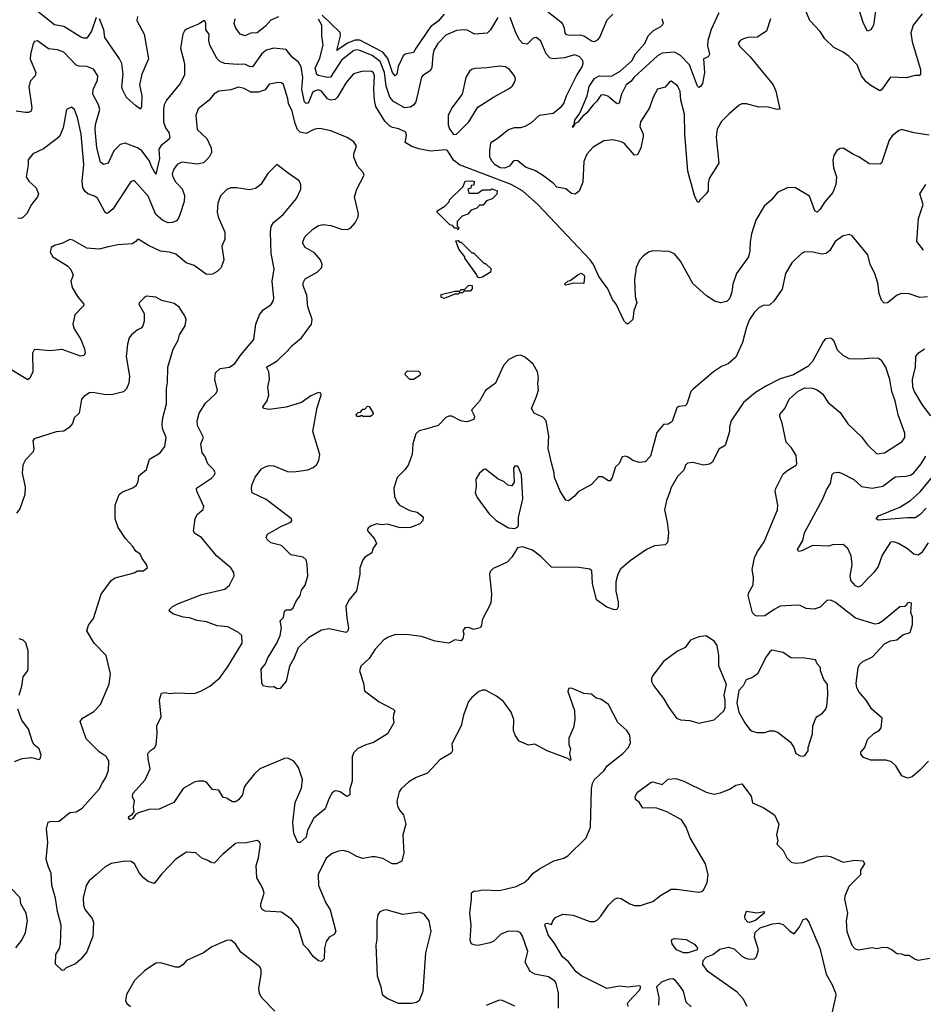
# Model space of a CAD drawing. Extents: x 2133489 to 2292442, y 756223 to 916462.
# Tile 391 of 463: x 2237268 to 2243158, y 876550 to 882970. Entities that reach past the tile are written whole.
import ezdxf

# ---------------------------------------------------------------- set-up
doc = ezdxf.new("R2010")
doc.units = 0

msp = doc.modelspace()

# ---------------------------------------------------------------- linework, layer by layer
at = {"layer": '0CON20XD'}
for points in [[(2243150.5, 883009.5), (2243092, 882935), (2243077.1, 882885), (2243085.6, 882825), (2243138.9, 882645), (2243138.6, 882611.4), (2243133.8, 882606.2), (2243104.1, 882605.9), (2243045, 882592), (2242945, 882596), (2242885, 882512.5), (2242875, 882506.7), (2242815, 882540.6), (2242785, 882565.7), (2242755, 882604.2), (2242725.8, 882675.8), (2242675, 882730), (2242635, 882758.8), (2242575, 882788.8), (2242515.7, 882845.7), (2242484.5, 882894.5), (2242418, 882965), (2242370, 883075)], [(2242848.2, 883041.8), (2242833.5, 882935), (2242815.4, 882904.6), (2242795, 882896.2), (2242767.8, 882945), (2242717.5, 883105)], [(2237766.7, 882985), (2237735.6, 882895), (2237705, 882850.6), (2237685, 882849.1), (2237666.6, 882856.6), (2237555, 882925.4), (2237495, 882937.8), (2237355, 883047.2)], [(2240035, 883007.3), (2239995, 882961.8), (2239945, 882924.8), (2239852.2, 882787.8), (2239835, 882756.5), (2239780.8, 882745), (2239766.4, 882735), (2239735.6, 882664.4), (2239726.7, 882615), (2239715, 882604.7), (2239698.7, 882625), (2239667.4, 882717.4), (2239635, 882758.6), (2239485, 882836.2), (2239455, 882837.5), (2239403.7, 882816.3), (2239335, 882770), (2239358.2, 882865), (2239355.9, 882885.9), (2239240.5, 883000.5)], [(2241135, 883006.7), (2241095, 882968.2), (2241046.4, 882855), (2241032.7, 882837.3), (2241012.9, 882827.1), (2240995, 882830.4), (2240950.4, 882860.4), (2240925, 882869.8), (2240855, 882866.4), (2240832.2, 882872.2), (2240822.8, 882885), (2240818.8, 882915), (2240805.7, 882945), (2240705, 883023.9)], [(2241825.2, 883014.8), (2241775, 882907.1), (2241753.3, 882835), (2241750.3, 882800.2), (2241764.5, 882745), (2241755, 882728.1), (2241724.3, 882715), (2241730.5, 882625), (2241717.8, 882555), (2241705, 882534), (2241695, 882528), (2241685, 882537.5), (2241634.3, 882675), (2241575, 882737.3), (2241535, 882757.9), (2241455, 882752.9), (2241425, 882734.6), (2241272.7, 882595), (2241252.3, 882567.7), (2241220.4, 882545), (2241190.8, 882485), (2241175, 882426.7), (2241165, 882421.2), (2241155, 882426), (2241100.9, 882470.9), (2241075, 882480), (2241055, 882478.9), (2241030.6, 882439.4), (2241005, 882415.6), (2240965, 882362.5), (2240938.7, 882341.3), (2240905, 882302.5), (2240887.5, 882292.5), (2240875, 882267.5), (2240870, 882275), (2240882.5, 882287.5), (2240886, 882315), (2240919.6, 882360.4), (2240966.7, 882475), (2240980.3, 882535), (2241013.6, 882586.4), (2241045, 882605.3), (2241125, 882602.2), (2241182.5, 882635), (2241257.7, 882702.3), (2241281.2, 882748.8), (2241342.4, 882815), (2241364.4, 882865.6), (2241399.6, 882900.4), (2241446.4, 882925), (2241465.4, 882945), (2241455, 882974.3)], [(2238035, 882991.2), (2238031.5, 882965), (2238078.5, 882875), (2238107.5, 882715), (2238063.8, 882615), (2238049.6, 882545), (2238064.6, 882475), (2238062.9, 882405), (2238055, 882386.7), (2238021.7, 882411.7), (2237965, 882462.9), (2237938, 882515), (2237934.2, 882535), (2237941.4, 882615), (2237934.2, 882684.2), (2237919.2, 882715), (2237823.8, 882855), (2237816.2, 882905), (2237787.1, 882975)], [(2243195, 882217.5), (2243098, 882232), (2243015, 882254), (2242995, 882245.8), (2242955, 882212.5), (2242934.4, 882185), (2242886, 882035), (2242875, 882028), (2242805, 882031.2), (2242737, 882077), (2242701.7, 882091.7), (2242635, 882133.3), (2242615, 882130), (2242595, 882116.7), (2242573.8, 882085), (2242568.8, 882055), (2242572, 882005), (2242592, 881945), (2242587.5, 881895), (2242567.2, 881842.8), (2242515, 881782), (2242485, 881734.2), (2242465, 881716), (2242451.4, 881725), (2242415, 881818.8), (2242325, 881874), (2242275, 881876.2), (2242207, 881843), (2242168, 881795), (2242121.2, 881755), (2242067, 881663), (2242037.5, 881575), (2242028.3, 881521.7), (2242027.3, 881462.7), (2242019.2, 881425), (2241940, 881315), (2241916.2, 881245), (2241910, 881195), (2241896, 881155), (2241877.4, 881132.6), (2241835, 881123.5), (2241800, 881135), (2241745, 881169.2), (2241655, 881250), (2241576.2, 881396.2), (2241535, 881443.8), (2241501.7, 881458.3), (2241395, 881463.8), (2241367.5, 881455), (2241335, 881431.2), (2241308.7, 881401.3), (2241286.9, 881355), (2241275.6, 881275), (2241280, 881165), (2241290, 881125), (2241270, 881075), (2241263.8, 881015), (2241235, 880986.2), (2241225, 880986.7), (2241208.8, 881005), (2241156.2, 881115), (2241132, 881145), (2241102, 881215), (2241043.3, 881296.7), (2241007.5, 881375), (2240985.4, 881405.4), (2240644.7, 881765), (2240544.6, 881855), (2240471.9, 881895), (2240133.9, 882023.9), (2240096, 882055), (2240056.4, 882116.4), (2240045, 882122.5), (2239945, 882114), (2239868.8, 882128.8), (2239825, 882144.2), (2239780, 882170), (2239789.1, 882215), (2239785, 882236.9), (2239738.5, 882258.5), (2239697.4, 882267.4), (2239677.7, 882277.7), (2239647.8, 882307.8), (2239590, 882405), (2239581.2, 882445), (2239577.1, 882515), (2239580.6, 882605), (2239575, 882622.9), (2239562.6, 882632.6), (2239505, 882635.5), (2239443.4, 882616.6), (2239395, 882561.9), (2239339.7, 882465), (2239325, 882450.3), (2239295, 882445.8), (2239275, 882453.3), (2239235, 882505.4), (2239215, 882513.5), (2239188.5, 882505), (2239177.2, 882495), (2239155, 882439.2), (2239145, 882425.7), (2239135, 882424.4), (2239124.6, 882435), (2239107.5, 882515), (2239114.3, 882594.3), (2239103.3, 882663.2), (2239085, 882693.1), (2239045, 882727.1), (2239005.9, 882775.9), (2238925, 882785.4), (2238875, 882771.8), (2238845, 882746.5), (2238786, 882664), (2238764.8, 882664.8), (2238735, 882681.3), (2238685, 882678), (2238604.6, 882684.6), (2238576.1, 882696.1), (2238555.7, 882715), (2238506.9, 882805), (2238500, 882835), (2238502.9, 882875), (2238482, 882905), (2238481.2, 882945), (2238475, 882962.5), (2238465, 882963.3), (2238437.5, 882942.5), (2238355, 882908), (2238343.1, 882896.9), (2238332, 882875), (2238317.1, 882785), (2238342.2, 882685), (2238342, 882608), (2238312.9, 882555), (2238224.5, 882445), (2238210, 882415), (2238204.5, 882385), (2238206.2, 882305), (2238218.5, 882265), (2238240, 882235), (2238246.5, 882203.5), (2238240, 882190), (2238189.1, 882150.9), (2238175, 882126.2), (2238179.4, 882065), (2238155, 881962.5), (2238128.5, 882008.5)], [(2238955, 882988.1), (2238905, 882966.5), (2238867.5, 882925), (2238815, 882884.7), (2238775, 882881.5), (2238735, 882865.8), (2238705, 882876.2), (2238676, 882915), (2238665.9, 882945.9), (2238673.3, 882975)], [(2240385, 882985.7), (2240336.7, 882903.3), (2240315, 882883.1), (2240235, 882876.7), (2240185, 882901.5), (2240165, 882904.5), (2240115, 882900.5), (2240045, 882868.9), (2239993.2, 882815), (2239968.3, 882771.7), (2239960.2, 882739.8), (2239955, 882656.2), (2239942.8, 882637.2), (2239895, 882606.2), (2239888, 882595), (2239850.4, 882435), (2239837.7, 882415), (2239815, 882399.3), (2239775.9, 882395.9), (2239705, 882437.9), (2239681.6, 882465), (2239656.3, 882536.3), (2239645.4, 882625), (2239617.1, 882697.1), (2239565, 882737.2), (2239485, 882770), (2239465, 882774.4), (2239445, 882769.3), (2239365, 882707.1), (2239293.6, 882596.4), (2239275, 882592.6), (2239215.8, 882605.8), (2239205, 882613.6), (2239194, 882655), (2239225, 882719.4), (2239246.4, 882805), (2239238.2, 882865), (2239238.1, 882935), (2239215, 882974.3)], [(2241075, 882180.9), (2241005, 882140), (2240965, 882092.5), (2240946.1, 882045), (2240938.2, 881911.8), (2240915, 881852.5), (2240888.3, 881831.7), (2240865, 881837.5), (2240827.5, 881867.5), (2240768.9, 881878.9), (2240745, 881904), (2240675, 881956), (2240626.3, 881986.3), (2240565, 882009.1), (2240515, 882050), (2240497.3, 882052.7), (2240485, 882047.5), (2240460, 882015), (2240428.1, 882001.9), (2240400, 882005), (2240367.8, 882025), (2240346.7, 882045), (2240332.9, 882075), (2240331.4, 882115), (2240338.9, 882165), (2240345.7, 882175), (2240380, 882195), (2240455, 882254.6), (2240493.5, 882266.5), (2240535, 882267.9), (2240563.6, 882276.4), (2240602, 882298), (2240655, 882347.3), (2240745, 882360), (2240798, 882402), (2240813.8, 882425), (2240832, 882475), (2240896.2, 882605), (2240935, 882662), (2240941.5, 882685), (2240937.5, 882705), (2240915, 882731.1), (2240885, 882740.4), (2240818.1, 882721.9), (2240745, 882714.6), (2240725, 882718.5), (2240698.5, 882748.5), (2240665, 882831.2), (2240637.5, 882855), (2240615, 882849.4), (2240575, 882811.9), (2240548, 882815), (2240525, 882838.6), (2240501.1, 882885), (2240465, 882983.8)], [(2242161.2, 882975), (2242136.7, 882895), (2242075, 882856.7), (2242015, 882853.8), (2241985, 882846.2), (2241963.3, 882835), (2241951.2, 882815), (2241961.2, 882795), (2242028.3, 882728.3), (2242178.8, 882545), (2242196, 882505), (2242223, 882387), (2242206.2, 882383.8), (2242137.3, 882402.7), (2242085, 882399.2), (2242005, 882422), (2241975, 882422), (2241957, 882413), (2241892.6, 882357.4), (2241842.6, 882307.4), (2241815, 882256.7), (2241807.5, 882205), (2241824.3, 882035), (2241761.4, 881935), (2241754.4, 881905), (2241756, 881855), (2241743.3, 881835), (2241702.5, 881795), (2241695, 881780), (2241685, 881780), (2241665.4, 881825), (2241623.4, 881983.4), (2241602.9, 882225), (2241601.2, 882355), (2241577.8, 882445), (2241573.8, 882505), (2241555, 882540), (2241515, 882570), (2241505, 882566.7), (2241475, 882531.4), (2241425, 882516.7), (2241397.1, 882465), (2241373.8, 882396.2), (2241315, 882303.8), (2241309.4, 882275), (2241332, 882225), (2241332.3, 882207.7), (2241317.5, 882135), (2241295, 882088.8), (2241275, 882086), (2241207.5, 882165), (2241188.8, 882175), (2241135, 882187.3), (2241075, 882180.9)], [(2238128.5, 882008.5), (2238112.3, 882052.3), (2238063.8, 882115), (2238035, 882134.6), (2237955, 882165.6), (2237922.9, 882157.1), (2237881.1, 882115), (2237844.3, 882035.7), (2237815, 882025.8), (2237795, 882041.2), (2237770.3, 882135), (2237759.2, 882255), (2237762.3, 882287.7), (2237790.4, 882385), (2237782.3, 882415), (2237743.6, 882485), (2237746.4, 882515), (2237775.6, 882575), (2237777.8, 882605), (2237748.6, 882648.6), (2237705, 882665.6), (2237655, 882667.8), (2237635, 882674.4), (2237555, 882758.8), (2237515, 882774.6), (2237455, 882780.9), (2237385, 882832.5), (2237365, 882828.8), (2237356.7, 882813.3), (2237337.3, 882745), (2237336.6, 882713.4), (2237373.1, 882625), (2237368.1, 882605), (2237338.6, 882571.4), (2237328, 882532), (2237346.9, 882395), (2237342, 882375), (2237325, 882365.8), (2237305, 882364.4), (2237245, 882372.9)], [(2240095, 882222.5), (2240115, 882223.3), (2240195, 882304), (2240255, 882400), (2240356.2, 882465), (2240458.7, 882521.3), (2240480.3, 882539.7), (2240496.2, 882565), (2240498.8, 882585), (2240493.8, 882605), (2240461.2, 882645), (2240435, 882662), (2240395, 882667.5), (2240315, 882655.6), (2240235, 882652.9), (2240213.3, 882646.7), (2240200, 882635), (2240176.6, 882593.4), (2240151.4, 882485), (2240084.5, 882395.5), (2240060.8, 882345), (2240060.8, 882285), (2240069.2, 882259.2), (2240095, 882222.5)], [(2243185, 881163.8), (2243135, 881159.4), (2243065, 881183.3), (2243015, 881185.6), (2242987.5, 881175), (2242925, 881124.2), (2242902.3, 881122.3), (2242885, 881142.5), (2242870.5, 881185), (2242862.4, 881252.4), (2242841.9, 881315), (2242811.4, 881375), (2242796.4, 881436.4), (2242695, 881560), (2242675, 881568.8), (2242635, 881560), (2242584.2, 881525), (2242548, 881465), (2242525, 881446), (2242495, 881441.4), (2242440, 881455), (2242385, 881455.7), (2242364.5, 881445.5), (2242300.8, 881385), (2242260.6, 881315), (2242237.4, 881212.6), (2242184.4, 881135), (2242155, 881110), (2242115, 881106.2), (2242085, 881090.9), (2242057.1, 881062.9), (2242025.4, 881015), (2242005.3, 880965), (2241978.2, 880865), (2241935, 880768.8), (2241885, 880725.6), (2241841.7, 880708.3), (2241790, 880675), (2241658.3, 880561.7), (2241643.3, 880545), (2241615.9, 880464.1), (2241605, 880452.5), (2241565, 880447.5), (2241550.7, 880439.3), (2241520.3, 880349.7), (2241495, 880332.9), (2241465, 880331.2), (2241420.8, 880279.2), (2241380, 880125), (2241345, 880086.7), (2241305, 880083.3), (2241265, 880096.7), (2241235, 880118), (2241215, 880123.8), (2241195, 880120), (2241175, 880077.5), (2241152.5, 880055), (2241130.8, 879985), (2241115.8, 879964.2), (2241105, 879963.8), (2241065, 879988.8), (2241040.5, 879989.5), (2240995, 879940), (2240908.1, 879891.9), (2240885, 879863.8), (2240845, 879833.3), (2240827, 879837), (2240791.2, 879895), (2240754.2, 879984.2), (2240752.5, 880015), (2240737.3, 880072.7), (2240712.5, 880175), (2240716.3, 880256.3), (2240699.5, 880355), (2240677.8, 880377.8), (2240620.8, 880405), (2240604.6, 880434.6), (2240637.6, 880512.4), (2240648.9, 880555), (2240645.6, 880595), (2240650.6, 880635), (2240643.1, 880675), (2240614.2, 880725), (2240565, 880767.5), (2240535, 880783.8), (2240505, 880778.8), (2240455.9, 880754.1), (2240421.2, 880715), (2240368.8, 880601.2), (2240305, 880552.5), (2240265, 880482.5), (2240213.3, 880425), (2240231.4, 880385), (2240227.4, 880362.6), (2240185, 880349.1), (2240165, 880350), (2240143.8, 880353.8), (2240085, 880384.2), (2240065, 880384.2), (2240045, 880375.8), (2239995.7, 880324.3), (2239907.1, 880297.1), (2239871.2, 880288.8), (2239850.7, 880269.3), (2239831.2, 880205), (2239826.1, 880136.1), (2239800, 880065), (2239778.8, 880035), (2239728.8, 879985), (2239706, 879915), (2239711.7, 879861.7), (2239726.8, 879826.8), (2239744, 879805), (2239810.3, 879770.3), (2239858.3, 879758.3), (2239898.3, 879728.3), (2239896.7, 879705), (2239875, 879684), (2239815, 879658.1), (2239747.4, 879657.4), (2239665, 879680.8), (2239625, 879676.7), (2239595, 879684), (2239555, 879668.8), (2239540, 879655), (2239533.8, 879645), (2239536.2, 879635), (2239580, 879585), (2239593.3, 879555), (2239572, 879525), (2239563.8, 879495), (2239515, 879464.4), (2239502.3, 879445), (2239485.4, 879395), (2239486, 879354), (2239464.3, 879245.7), (2239414.2, 879185), (2239394.3, 879145), (2239399.3, 879070.7), (2239411.2, 879005), (2239406.2, 878985), (2239395.7, 878974.3), (2239285, 878999.2), (2239235, 878990), (2239150.9, 878939.1), (2239082, 878875), (2239054, 878805), (2239025.8, 878755), (2239003.9, 878656.1), (2238965, 878610), (2238947, 878607), (2238925, 878620), (2238895, 878617.5), (2238855, 878627.5), (2238846.4, 878646.4), (2238841.2, 878735), (2238869.5, 878770.5), (2238883.1, 878805), (2238944.5, 878905), (2238965.4, 878954.6), (2238974.5, 879004.5), (2238965, 879050), (2238987.1, 879072.9), (2238995, 879113.3), (2239005, 879121.4), (2239035, 879123.1), (2239051.4, 879135), (2239068.6, 879175), (2239095.8, 879215), (2239105, 879251.2), (2239127.9, 879282.1), (2239145.9, 879345), (2239142.2, 879417.8), (2239135, 879448), (2239115.4, 879465.4), (2239035, 879481.2), (2238975, 879540.8), (2238905, 879560), (2238880.9, 879580.9), (2238874.3, 879595), (2238884, 879616), (2238975, 879667.5), (2239035.8, 879694.2), (2239042.5, 879705), (2239040, 879715), (2238875, 879842.2), (2238783.8, 879885), (2238778.3, 879911.7), (2238781.2, 879935), (2238802.4, 879987.6), (2238845, 880041.2), (2238867.5, 880055), (2238895, 880062.5), (2238925, 880060.8), (2239014.4, 880024.4), (2239055, 880023.1), (2239145, 880035.6), (2239180.5, 880049.5), (2239201.9, 880068.1), (2239217.5, 880095), (2239224.3, 880135), (2239179.5, 880285), (2239207.9, 880442.1), (2239232.5, 880522.5), (2239230, 880535), (2239215, 880540), (2239165, 880518), (2239105.5, 880474.5), (2239005, 880444.2), (2238895, 880429.5), (2238857.5, 880435), (2238852.5, 880445), (2238880.6, 880485), (2238892.5, 880525), (2238885.7, 880575), (2238895.6, 880625.6), (2238890.9, 880675), (2238877.5, 880705), (2238945.8, 880745), (2239012.1, 880807.9), (2239043.4, 880846.6), (2239104.3, 880895), (2239170.8, 880985), (2239174.2, 881015), (2239145, 881097.5), (2239139.1, 881175), (2239116.7, 881235), (2239115.7, 881254.3), (2239129.7, 881280.3), (2239205.8, 881325), (2239236.9, 881355), (2239239.4, 881375), (2239228.9, 881405), (2239189.1, 881449.1), (2239128, 881485), (2239110.8, 881515), (2239125.8, 881555), (2239178, 881605), (2239215, 881629.4), (2239245, 881634.4), (2239295, 881628.2), (2239365, 881605.5), (2239405, 881602.9), (2239427, 881613), (2239455.6, 881645), (2239474.4, 881685), (2239476.9, 881705), (2239451.1, 881815), (2239465.6, 881865), (2239513.6, 881956.4), (2239506.2, 881975), (2239470, 882015), (2239446.7, 882075), (2239446.7, 882095), (2239463.8, 882145), (2239446.2, 882175), (2239403, 882203), (2239296.4, 882246.4), (2239235, 882258.6), (2239215, 882261.4), (2239185.6, 882254.4), (2239135, 882227.3), (2239096.3, 882236.3), (2239079.6, 882255), (2239064.3, 882294.3), (2239044.7, 882374.7), (2239020, 882425), (2239016.2, 882453.8), (2238987, 882547), (2238975, 882558.6), (2238955, 882561.1), (2238895, 882550), (2238867.5, 882512.5), (2238825, 882498.2), (2238775, 882496.9), (2238731.7, 882521.7), (2238695, 882531.1), (2238645, 882512.7), (2238565, 882503.3), (2238534.4, 882485.6), (2238504, 882445), (2238430.6, 882389.4), (2238416.7, 882345), (2238424.5, 882255), (2238488.6, 882195), (2238516.5, 882135), (2238518.9, 882105), (2238503.1, 882075), (2238465, 882037.8), (2238425, 882029.1), (2238325, 882042.2), (2238295, 882025.6), (2238271.8, 881995), (2238262.1, 881965), (2238265.5, 881945), (2238284, 881914), (2238327.8, 881867.8), (2238343.2, 881823.2), (2238339.1, 881785), (2238314.4, 881705), (2238303.8, 881676.2), (2238290.4, 881659.6), (2238265, 881647.3), (2238235, 881646.2), (2238201.7, 881661.7), (2238155, 881700.6), (2238105, 881820), (2238015, 881920.8), (2237995, 881915.7), (2237985, 881904.2), (2237875, 881735.7), (2237845, 881710), (2237835, 881707.1), (2237825, 881712.5), (2237775, 881805.7), (2237755, 881820), (2237711.4, 881835), (2237695, 881849.4), (2237680.4, 881875), (2237675.3, 881915), (2237685.8, 882025.8), (2237668.1, 882225), (2237645, 882333.3), (2237625.7, 882385), (2237605, 882400), (2237573.3, 882385), (2237552.2, 882265), (2237538.9, 882235), (2237528.9, 882211.1), (2237512, 882195), (2237422, 882128), (2237353.6, 882096.4), (2237323.3, 882056.7), (2237324.2, 882024.2), (2237310.6, 881945), (2237326.4, 881916.4), (2237375.8, 881875), (2237391.4, 881835), (2237384.3, 881815), (2237345.6, 881765), (2237313.6, 881706.4), (2237289.3, 881680.7), (2237275, 881674.4), (2237255, 881676.9)], [(2238105, 878150), (2238103.8, 878185), (2238120, 878205), (2238147, 878223), (2238158.1, 878241.9), (2238164.3, 878315), (2238160.8, 878365), (2238190, 878425), (2238180, 878535), (2238191.9, 878578.1), (2238215, 878584), (2238245.9, 878575.9), (2238285, 878581.2), (2238405, 878576.9), (2238448.8, 878591.2), (2238508, 878625), (2238571.4, 878678.6), (2238622.4, 878747.6), (2238718.6, 878905), (2238715.7, 878955.7), (2238694.4, 878974.4), (2238625, 879010.6), (2238555, 879017.3), (2238485, 879043.6), (2238425, 879053.3), (2238375, 879070.6), (2238334.4, 879074.4), (2238265.8, 879095.8), (2238242.5, 879115), (2238243.3, 879125), (2238265, 879144), (2238303.6, 879163.6), (2238455, 879221.9), (2238605, 879257.5), (2238635, 879283.8), (2238666.2, 879345), (2238663.8, 879365), (2238645, 879396.2), (2238551.2, 879475), (2238453.8, 879595), (2238410, 879620), (2238400, 879635), (2238412.3, 879717.7), (2238426.7, 879745), (2238463.6, 879776.4), (2238468.8, 879795), (2238422, 879895), (2238420, 879915), (2238519.1, 879980.9), (2238538.3, 880001.7), (2238541.2, 880015), (2238534.1, 880034.1), (2238493.8, 880075), (2238473.8, 880125), (2238456.7, 880145), (2238448.8, 880205), (2238466.2, 880245), (2238425.8, 880325), (2238425.7, 880355), (2238437.1, 880405), (2238479.1, 880470.9), (2238546.6, 880533.4), (2238557, 880553), (2238540.8, 880625), (2238545, 880666.7), (2238574.4, 880695.6), (2238635, 880705.7), (2238671.3, 880728.7), (2238711.7, 880788.3), (2238793.1, 880885), (2238807.5, 880985), (2238830, 881045), (2238855, 881077.5), (2238905, 881111.2), (2238920.8, 881135), (2238924.4, 881155), (2238913.5, 881265), (2238927.5, 881345), (2238907.5, 881445), (2238902.5, 881585), (2238908, 881622), (2238922.2, 881647.8), (2238985, 881700), (2239072, 881805), (2239101.2, 881865), (2239101.2, 881895), (2239088.8, 881918.8), (2239018.6, 881968.6), (2238943, 882027), (2238885, 881967.5), (2238838.8, 881895), (2238805, 881870), (2238765, 881862), (2238680, 881875), (2238645, 881874.4), (2238617, 881863), (2238577.7, 881822.3), (2238558.8, 881775), (2238556, 881715), (2238562, 881685), (2238606, 881585), (2238605, 881540), (2238586.1, 881493.9), (2238597.8, 881405), (2238580.8, 881355), (2238555, 881328), (2238525, 881310), (2238485, 881309.2), (2238405, 881366.7), (2238354, 881384), (2238285, 881441.9), (2238245, 881454.4), (2238185, 881461.4), (2238108, 881498), (2238045, 881537.5), (2238035, 881537.5), (2238025.8, 881524.2), (2238000.3, 881509.7), (2237907.4, 881502.6), (2237845, 881488.9), (2237785.5, 881474.5), (2237705, 881480.6), (2237615, 881533.3), (2237595, 881537.5), (2237547.3, 881512.7), (2237495, 881498.8), (2237472.5, 881485), (2237467.5, 881455), (2237484.1, 881424.1), (2237580, 881365), (2237601.2, 881341.2), (2237615.8, 881305), (2237600.8, 881265), (2237610.6, 881225), (2237644.4, 881165), (2237685.8, 881115), (2237684, 881105), (2237626.5, 881045), (2237614.3, 880985), (2237622.9, 880955), (2237666.7, 880885), (2237689.4, 880825), (2237694.2, 880795), (2237685, 880781.4), (2237665, 880775.6), (2237545, 880818.9), (2237465, 880811.9), (2237375, 880820.8), (2237362.9, 880817.1), (2237352, 880795), (2237352.9, 880675), (2237335, 880632.5), (2237321.7, 880621.7), (2237185, 880704.4)], [(2240125, 881600), (2240115, 881610), (2240105, 881610), (2240088.3, 881628.3), (2240071.7, 881631.7), (2239990, 881715), (2239990, 881725), (2240040, 881755), (2240068.3, 881781.7), (2240070, 881795), (2240158.3, 881881.7), (2240171.7, 881918.3), (2240215, 881920), (2240230, 881915), (2240228.3, 881891.7), (2240211.7, 881888.3), (2240208.3, 881871.7), (2240190, 881865), (2240195, 881840), (2240255, 881840), (2240285, 881860), (2240335, 881860), (2240345, 881867.5), (2240380, 881855), (2240378.3, 881831.7), (2240348.3, 881801.7), (2240311.7, 881788.3), (2240288.3, 881761.7), (2240265, 881760), (2240248.3, 881741.7), (2240211.7, 881728.3), (2240188.3, 881701.7), (2240151.7, 881688.3), (2240120, 881655), (2240120, 881625), (2240130, 881615), (2240125, 881600)], [(2243158.3, 881468.3), (2243116.2, 881525), (2243126.9, 881675), (2243155.9, 881765.9), (2243136, 881835), (2243173.6, 881896.4)], [(2240265, 881287.5), (2240251.7, 881291.7), (2240247, 881307), (2240170, 881415), (2240170, 881425), (2240130, 881475), (2240111.7, 881528.3), (2240125, 881530), (2240135, 881520), (2240145, 881520), (2240215, 881450), (2240225, 881450), (2240295, 881380), (2240305, 881380), (2240340, 881345), (2240337.5, 881325), (2240285, 881292), (2240265, 881287.5)], [(2240825, 881240), (2240820, 881245), (2240840, 881265), (2240855, 881270), (2240905, 881307.5), (2240925, 881317.5), (2240945, 881307.5), (2240950, 881295), (2240945, 881250), (2240875, 881252.5), (2240845, 881243.3), (2240825, 881240)], [(2240035, 881152.5), (2240015, 881160), (2240015, 881177.5), (2240105, 881200), (2240135, 881200), (2240145, 881210), (2240168.3, 881211.7), (2240195, 881240), (2240217.5, 881237.5), (2240216.7, 881215), (2240205, 881200), (2240165, 881200), (2240155, 881190), (2240135, 881190), (2240125, 881180), (2240105, 881180), (2240035, 881152.5)], [(2240544.7, 876995), (2240531.8, 877015), (2240515, 877025.3), (2240455, 877026.9), (2240403, 877007), (2240357.4, 876962.6), (2240335, 876951.4), (2240255, 876934.4), (2240227.1, 876937.1), (2240213.3, 876945), (2240204, 876965), (2240211.4, 877065), (2240202.2, 877145), (2240213.8, 877235), (2240213, 877277), (2240230.7, 877289.3), (2240245, 877286.7), (2240285, 877296), (2240395, 877292), (2240505, 877317.5), (2240556.2, 877345), (2240585, 877368.8), (2240613.8, 877405), (2240656.5, 877433.5), (2240750, 877485), (2240815, 877502), (2240841.2, 877518.8), (2240959.2, 877635), (2240988.6, 877705), (2240995.8, 877955), (2241001.2, 877988.8), (2241015, 878016.7), (2241076.7, 878075), (2241096.7, 878105), (2241200, 878185), (2241235.6, 878224.4), (2241249.2, 878255), (2241244, 878305), (2241224.4, 878334.4), (2241167, 878387), (2241105.5, 878505.5), (2241055, 878540), (2241025, 878546.7), (2240995, 878573.3), (2240945, 878576.7), (2240865, 878612.5), (2240845, 878610), (2240840.7, 878590.7), (2240883.3, 878465), (2240886.2, 878405), (2240877.5, 878355), (2240847.5, 878285), (2240847.5, 878245), (2240857.5, 878215), (2240852.5, 878185), (2240860, 878145), (2240855, 878140), (2240845, 878150), (2240705, 878202), (2240625, 878246), (2240585, 878238.8), (2240522.5, 878265), (2240496.7, 878305), (2240486.7, 878335), (2240487.7, 878407.7), (2240471.2, 878455), (2240421.2, 878525), (2240375, 878558.8), (2240305, 878598.8), (2240285, 878598.8), (2240261.2, 878588.8), (2240215, 878551.2), (2240194.2, 878525), (2240182, 878495), (2240160, 878435), (2240145.7, 878365), (2240085, 878247.5), (2240089.2, 878205), (2240081.3, 878188.7), (2240006.7, 878145), (2239925, 878058), (2239852.1, 878027.9), (2239805, 878000), (2239754.5, 877955.5), (2239742, 877935), (2239725.8, 877875), (2239730, 877845), (2239743.8, 877815), (2239769.2, 877785), (2239785.6, 877725), (2239764.4, 877655), (2239772, 877538), (2239757.7, 877482.3), (2239725, 877466.2), (2239695, 877465.7), (2239635, 877500), (2239585, 877511.1), (2239565, 877512.5), (2239505, 877500), (2239464.5, 877514.5), (2239415, 877542.5), (2239377.7, 877552.3), (2239345, 877548.6), (2239305, 877532.9), (2239265, 877503.8), (2239212.6, 877397.4), (2239214.6, 877324.6), (2239262.6, 877212.6), (2239291.2, 877165), (2239328.1, 877025), (2239318, 877005), (2239285, 876988.8), (2239265, 876960), (2239255.7, 876915), (2239252.9, 876847.1), (2239235, 876828.6), (2239215, 876832.5), (2239181.1, 876861.1), (2239150.8, 876905), (2239117.8, 876937.8), (2239085, 877048), (2239040.6, 877105), (2238975, 877151.9), (2238867.8, 877157.8), (2238848.3, 877168.3), (2238840.4, 877185), (2238840, 877205), (2238862, 877275), (2238853.8, 877305), (2238835, 877336.7), (2238814.2, 877375), (2238809.2, 877455), (2238824.3, 877505), (2238836.7, 877595), (2238829.5, 877609.5), (2238815, 877617.5), (2238735, 877600.8), (2238695, 877604), (2238675, 877598.9), (2238591.4, 877528.6), (2238535, 877471.2), (2238515, 877473.8), (2238490.7, 877490.7), (2238455, 877503.3), (2238415, 877537.5), (2238355, 877542.5), (2238285, 877496.7), (2238195, 877401.2), (2238145, 877336.7), (2238105, 877350.8), (2238075, 877373.8), (2238048, 877405), (2238016.2, 877465), (2237995, 877481.2), (2237955, 877482.5), (2237865, 877467.1), (2237825, 877445.6), (2237765.8, 877395), (2237720, 877355), (2237701.9, 877325), (2237682.5, 877245), (2237684.4, 877195), (2237695, 877166.2), (2237739.7, 877109.7), (2237750, 877085), (2237744, 876995), (2237705, 876891.2), (2237665.9, 876844.1), (2237632.5, 876815), (2237571.7, 876788.3), (2237555, 876772.5), (2237545, 876770), (2237501.7, 876811.7), (2237503.9, 876873.9), (2237526.5, 876913.5), (2237533.3, 876945), (2237538.2, 877065), (2237513.3, 877155), (2237502, 877242), (2237477.8, 877325), (2237473.5, 877405), (2237455, 877443.8), (2237440.5, 877495), (2237451.4, 877605), (2237442, 877695), (2237453, 877737), (2237467, 877743), (2237525, 877743.8), (2237595, 877800), (2237635, 877805.8), (2237675, 877829.2), (2237785, 877952.5), (2237807.1, 877995), (2237826.9, 878025), (2237846, 878075), (2237848, 878135), (2237831.2, 878165), (2237785, 878196), (2237700.9, 878280.9), (2237662.5, 878395), (2237677.5, 878415), (2237751.3, 878458.7), (2237794.2, 878505), (2237851.9, 878638.1), (2237860, 878705), (2237832.5, 878825), (2237754, 878905), (2237706.2, 878985), (2237717.3, 879022.7), (2237750, 879065), (2237800, 879225), (2237866.7, 879315), (2237889.5, 879330.5), (2238015, 879363.8), (2238035, 879376.7), (2238075, 879377.5), (2238101.7, 879398.3), (2238095, 879417.5), (2238066.2, 879456.2), (2238053.3, 879485), (2238024, 879504), (2238005.8, 879535.8), (2237957.6, 879587.6), (2237908.7, 879658.7), (2237890, 879715), (2237890, 879805), (2237916.7, 879875), (2237938.8, 879891.2), (2238005, 879917.5), (2238028.8, 879935), (2238041.2, 879958.8), (2238044.4, 879995.6), (2238095, 880036.7), (2238115, 880103.8), (2238183.8, 880145), (2238213.2, 880186.8), (2238222.9, 880245), (2238198.6, 880305), (2238195.6, 880335), (2238200.6, 880375), (2238225.6, 880465), (2238224.3, 880565), (2238232, 880605), (2238232.5, 880705), (2238268.3, 880821.7), (2238300.3, 880879.7), (2238308.8, 880915), (2238346.7, 880975), (2238353.3, 881015), (2238345, 881040), (2238308, 881095), (2238275, 881119.2), (2238195, 881139.2), (2238155, 881160.8), (2238095, 881166.7), (2238080.7, 881159.3), (2238046.2, 881125), (2238044, 881115), (2238078.8, 881055), (2238078.8, 881005), (2238071.2, 880975), (2238060.5, 880959.5), (2238035, 880948), (2237996, 880915), (2237982, 880895), (2237970.8, 880855), (2237962.9, 880775), (2237984.3, 880645), (2237978.7, 880601.3), (2237965, 880563.3), (2237945, 880544.2), (2237866.3, 880523.7), (2237815.5, 880525.5), (2237745, 880539.2), (2237723.2, 880536.8), (2237685, 880513.8), (2237670.8, 880495), (2237655.9, 880404.1), (2237623.1, 880375), (2237612.1, 880337.9), (2237589.4, 880310.6), (2237555, 880287.5), (2237505, 880282.9), (2237361.7, 880238.3), (2237352.5, 880225), (2237360, 880175), (2237355, 880152.5), (2237305, 880101.2), (2237287.5, 880065), (2237283.2, 880013.2), (2237302.5, 879925), (2237301.4, 879875), (2237268.6, 879781.4), (2237247.2, 879752.8)], [(2243191.4, 878135), (2243135, 878075.7), (2243085, 878032.5), (2243055, 878024.2), (2243018.8, 878038.8), (2242979.4, 878105), (2242951.3, 878131.3), (2242915, 878141.9), (2242815, 878142.5), (2242768.8, 878158.8), (2242750.5, 878180.5), (2242751.2, 878195), (2242775.6, 878224.4), (2242793.2, 878276.8), (2242836, 878315), (2242872.4, 878337.6), (2242883.6, 878353.6), (2242890, 878415), (2242823.1, 878475), (2242785, 878533.1), (2242738.9, 878585), (2242724.6, 878614.6), (2242720.9, 878645), (2242733.1, 878745), (2242742.9, 878765), (2242764.2, 878785), (2242825.7, 878815), (2242905, 878900), (2242945, 878920), (2242985, 878926), (2243025, 878960), (2243072.5, 878975), (2243086.4, 879026.4), (2243087.5, 879075), (2243077.5, 879105), (2243080, 879165), (2243065, 879170), (2243052.5, 879165), (2243048.3, 879151.7), (2243037, 879143), (2243005, 879142.5), (2242892.3, 879047.7), (2242867.3, 879032.7), (2242845, 879028.6), (2242715, 879068.5), (2242585, 879170.6), (2242555, 879185.6), (2242527.9, 879182.1), (2242485, 879139.2), (2242446.1, 879126.1), (2242395, 879130), (2242355, 879150), (2242335, 879152.5), (2242225, 879145.4), (2242185, 879125.5), (2242125, 879082.2), (2242075, 879080), (2242061.2, 879085), (2242045, 879103.3), (2242016.9, 879215), (2242021.5, 879235), (2242048.9, 879285), (2242050.9, 879335), (2242041.5, 879385), (2242058.1, 879461.9), (2242076.5, 879503.5), (2242120.9, 879565), (2242207.1, 879775), (2242209.4, 879805), (2242191.9, 879895), (2242195.6, 879914.4), (2242245, 880008), (2242275, 880034), (2242330, 880065), (2242333.3, 880075), (2242328.3, 880128.3), (2242298, 880178), (2242262.9, 880215), (2242238.7, 880338.7), (2242222.4, 880382.4), (2242222, 880395), (2242255.5, 880434.5), (2242283.8, 880495), (2242342.3, 880547.7), (2242385, 880570), (2242435, 880566.7), (2242465, 880556.7), (2242499.7, 880529.7), (2242538, 880475), (2242615, 880410), (2242665, 880335.8), (2242755, 880250.8), (2242795, 880199.2), (2242855, 880139.2), (2242905, 880145.6), (2243020.3, 880219.7), (2243038, 880245), (2243037.5, 880275), (2242993.2, 880393.2), (2242974.6, 880485), (2242953.1, 880545), (2242939.6, 880625), (2242913.1, 880705), (2242886.4, 880746.4), (2242865, 880760.8), (2242825, 880764.4), (2242752.6, 880757.4), (2242675, 880760), (2242635, 880780), (2242598.8, 880815), (2242576, 880875), (2242565, 880886.7), (2242553.6, 880893.6), (2242521.2, 880888.8), (2242506.7, 880875), (2242435, 880742.5), (2242405, 880710), (2242312.5, 880655), (2242225, 880628.6), (2242136.4, 880583.6), (2242065, 880540), (2241986.2, 880475), (2241906.4, 880353.6), (2241895.6, 880315), (2241894.5, 880285), (2241867, 880193), (2241825, 880170), (2241784.1, 880085.9), (2241765, 880072.5), (2241725, 880065.8), (2241656.1, 880083.9), (2241621.2, 880078.8), (2241608.8, 880065), (2241596.8, 880033.2), (2241555, 879992.5), (2241515, 879920), (2241502.5, 879885), (2241483.3, 879835), (2241471.1, 879775), (2241489.2, 879695), (2241496, 879625), (2241489.5, 879560.5), (2241474.1, 879545.9), (2241405, 879538.8), (2241354.3, 879515.7), (2241247.6, 879442.4), (2241183.2, 879386.8), (2241166, 879355), (2241153.8, 879305), (2241153.8, 879245), (2241168.8, 879175), (2241168.3, 879141.7), (2241160, 879125), (2241145, 879123.3), (2241095, 879140), (2241027.4, 879187.4), (2241002.5, 879295), (2240996.4, 879376.4), (2240985, 879387.5), (2240915, 879398), (2240735, 879400.8), (2240665, 879469.2), (2240611.1, 879511.1), (2240545, 879533.3), (2240513.6, 879526.4), (2240476.2, 879465), (2240445, 879433.8), (2240385, 879403.8), (2240355, 879392.5), (2240336.4, 879373.6), (2240330, 879355), (2240342.7, 879222.7), (2240338.6, 879165), (2240282.7, 879057.3), (2240279.1, 879020.9), (2240270, 879005), (2240225, 878994.4), (2240195, 879007.1), (2240170, 879005), (2240156.2, 878985), (2240162, 878965), (2240157.1, 878935), (2240145, 878921.2), (2240105, 878926.7), (2240065, 878904), (2239975, 878917.1), (2239887.9, 878947.9), (2239805, 878960), (2239718.2, 878961.8), (2239665, 878942.5), (2239640, 878925), (2239584.6, 878865.4), (2239545, 878805.8), (2239492, 878755), (2239482.5, 878725), (2239508.6, 878645), (2239515.8, 878595), (2239611.3, 878521.3), (2239703.3, 878475), (2239713, 878463), (2239705, 878440), (2239701.2, 878415), (2239705.8, 878385), (2239665.5, 878314.5), (2239575, 878257.1), (2239525, 878242.9), (2239473, 878217), (2239445, 878192.5), (2239435.8, 878164.2), (2239435.8, 878005), (2239420, 877955), (2239418.8, 877915), (2239400, 877905), (2239356.1, 877936.1), (2239340.7, 877940.7), (2239325, 877941.2), (2239305, 877928.8), (2239285.8, 877895), (2239260, 877825), (2239185, 877764.4), (2239144.6, 877685), (2239135, 877639.4), (2239095, 877605.8), (2239080, 877605), (2239054, 877664), (2239047.3, 877735), (2239063.1, 877865), (2239105, 877960), (2239112.1, 878015), (2239085, 878094), (2239055, 878135.6), (2239015, 878154.5), (2238995, 878153.3), (2238833.3, 878085), (2238797.8, 878052.2), (2238744, 877985), (2238730.8, 877965), (2238720, 877915), (2238695, 877883.8), (2238675, 877870), (2238655, 877870), (2238615, 877893.8), (2238595, 877897.5), (2238566.2, 877946.2), (2238525, 877950), (2238485, 877998.8), (2238465.8, 878005.8), (2238434.2, 878005.8), (2238405, 877997.5), (2238333, 877957), (2238273.3, 877865), (2238177, 877823), (2238110.7, 877819.3), (2238042.3, 877797.7), (2238023.3, 877786.7), (2238005, 877760.8), (2237985, 877753.1), (2237976.2, 877765), (2237980, 877775), (2238001.7, 877788.3), (2238013.8, 877805), (2238010, 877835), (2238016.7, 877875), (2238003.2, 877903.2), (2238005.8, 877925), (2238086, 878014), (2238117.5, 878085), (2238105, 878150)], [(2243207.2, 880387.2), (2243154.5, 880455), (2243101.1, 880545), (2243089.5, 880575), (2243087.8, 880625), (2243106.7, 880705), (2243110, 880775), (2243123.7, 880796.3), (2243165.5, 880824.5)], [(2239835, 880623.3), (2239810, 880625), (2239780, 880655), (2239781.7, 880668.3), (2239795, 880680), (2239868.3, 880678.3), (2239880, 880665), (2239875, 880650), (2239835, 880623.3)], [(2239555, 880382.5), (2239507, 880383), (2239495, 880390), (2239485, 880382.5), (2239465, 880382.5), (2239460, 880395), (2239475, 880410), (2239488.3, 880411.7), (2239505, 880430), (2239518.3, 880431.7), (2239535, 880450), (2239545, 880447.5), (2239572.5, 880405), (2239570, 880395), (2239555, 880382.5)], [(2243189.9, 879560.1), (2243145, 879494), (2243125, 879478.6), (2243095, 879484.3), (2243055, 879519.4), (2242995.5, 879555.5), (2242965, 879565.6), (2242945, 879562.5), (2242890.7, 879479.3), (2242864.2, 879405), (2242835, 879365.7), (2242789.6, 879320.4), (2242755, 879280), (2242735, 879270.8), (2242715, 879278), (2242685, 879313.8), (2242680, 879345), (2242694.6, 879415), (2242686.8, 879475), (2242665, 879522.5), (2242635, 879547.5), (2242565, 879545.8), (2242541.7, 879538.3), (2242435, 879540.8), (2242365, 879506), (2242343.6, 879503.6), (2242338.8, 879515), (2242371.9, 879575), (2242384.2, 879625), (2242502.9, 879845), (2242525.7, 879905), (2242553.4, 879946.6), (2242563.8, 880005), (2242574.2, 880015.8), (2242605, 880020), (2242625, 880014.2), (2242705, 879971.9), (2242755, 879926.5), (2242825, 879915.5), (2242895, 879929.4), (2242975, 879988.9), (2243042.9, 879992.9), (2243075, 879999.7), (2243095, 880016.1), (2243142.8, 880075), (2243173.4, 880125)], [(2240495, 879653.3), (2240515, 879663.3), (2240520, 879675), (2240520, 879725), (2240547.8, 879845), (2240538, 880005), (2240515, 880060), (2240495, 880060), (2240487.5, 880045), (2240490, 879955), (2240475, 879930), (2240450, 879935), (2240426.1, 879956.1), (2240385, 879975.8), (2240305, 880038.8), (2240292.3, 880037.7), (2240265, 880013.8), (2240242, 879975), (2240243.8, 879925), (2240236.2, 879885), (2240248.8, 879855), (2240325, 879750), (2240374.4, 879704.4), (2240455, 879656.7), (2240495, 879653.3)], [(2243177.5, 879785), (2243135, 879740.8), (2243105, 879721.5), (2243055, 879723.2), (2242865, 879707.8), (2242850.8, 879715), (2242864.7, 879735.3), (2243005, 879791.5), (2243075, 879834.5), (2243137.9, 879892.1), (2243303.8, 880095)], [(2237265.5, 878565), (2237282.9, 878625), (2237290, 878685), (2237318.3, 878721.7), (2237323, 878737), (2237323.9, 878853.9), (2237307, 878907), (2237290, 878925), (2237265, 878932.5)], [(2241695, 878383.8), (2241794.2, 878405.8), (2241857, 878463), (2241866.2, 878485), (2241866.1, 878533.9), (2241858.8, 878565), (2241874, 878635), (2241824, 878755), (2241825.8, 878825), (2241815, 878890), (2241796.2, 878915), (2241743, 878953), (2241695, 878946.2), (2241640, 878925), (2241605, 878876.7), (2241556.4, 878853.6), (2241463.8, 878785), (2241393.8, 878695), (2241386.2, 878675), (2241386.2, 878655), (2241399.5, 878629.5), (2241465, 878543.3), (2241498, 878485), (2241550, 878415), (2241575, 878404.2), (2241635, 878401.2), (2241695, 878383.8)], [(2242375, 878167.5), (2242385, 878172.5), (2242406.4, 878203.6), (2242407.5, 878225), (2242436.4, 878313.6), (2242436.7, 878365), (2242456.7, 878415), (2242465, 878426.7), (2242501.7, 878448.3), (2242523.3, 878475), (2242529.2, 878495), (2242535.7, 878565), (2242533.8, 878635), (2242508.8, 878668.8), (2242486.7, 878725), (2242486.7, 878746.7), (2242465, 878770), (2242455.9, 878795.9), (2242385, 878807.1), (2242295, 878809.2), (2242245, 878844), (2242171.2, 878858.8), (2242155, 878846.7), (2242134.2, 878815), (2242076, 878705), (2242045, 878682), (2242004.2, 878665), (2241984.1, 878625.9), (2241954.3, 878595.7), (2241942.5, 878515), (2241956, 878455), (2241993.8, 878385), (2242025, 878343.8), (2242041.3, 878331.3), (2242073.2, 878323.2), (2242125, 878323.1), (2242155, 878332.9), (2242185, 878333.1), (2242211.7, 878321.7), (2242291.7, 878258.3), (2242313.8, 878225), (2242327.5, 878185), (2242355, 878171.2), (2242375, 878167.5)], [(2237235, 878133.3), (2237285, 878153.8), (2237345, 878158.8), (2237395, 878146.7), (2237403.9, 878156.1), (2237408, 878175), (2237395, 878216.2), (2237361.9, 878241.9), (2237350.9, 878260.9), (2237326.2, 878345), (2237282.1, 878402.1), (2237255.7, 878475)], [(2241233.6, 876536.4), (2241228.6, 876555), (2241233.1, 876565), (2241310.6, 876645), (2241317.1, 876667.1), (2241305, 876671.4), (2241231.3, 876661.3), (2241178.3, 876668.3), (2241095, 876652.5), (2240930.8, 876735), (2240895, 876762.5), (2240845, 876827.1), (2240805, 876860), (2240755.8, 876945), (2240712.6, 877002.6), (2240690.7, 877069.3), (2240695, 877077.5), (2240705, 877080), (2240735, 877070), (2240742.5, 877095), (2240760, 877115), (2240808.3, 877138.3), (2240875, 877132), (2240985, 877090.8), (2241015, 877090), (2241035, 877101.2), (2241055.6, 877124.4), (2241105, 877196.2), (2241144.4, 877235.6), (2241165, 877244), (2241189.1, 877239.1), (2241244.6, 877204.6), (2241275, 877193.3), (2241315, 877194.4), (2241346, 877206), (2241395, 877220), (2241445, 877260), (2241515, 877300), (2241548.3, 877301.7), (2241695, 877281.2), (2241712.5, 877285), (2241725.7, 877294.3), (2241748.6, 877345), (2241754.5, 877395), (2241737.3, 877465), (2241639.1, 877635), (2241611.1, 877705), (2241582.7, 877752.7), (2241485.9, 877805.9), (2241415, 877830.8), (2241329.3, 877829.3), (2241305, 877867.5), (2241282.5, 877885), (2241280, 877905), (2241295, 877932.5), (2241385, 877998.8), (2241395, 878001.2), (2241455, 877983.3), (2241495, 878017.5), (2241545, 878022.5), (2241595.9, 878005.9), (2241742.7, 877932.7), (2241795, 877921.2), (2241835, 877930), (2241895, 877953.8), (2241935, 877980), (2241975, 877987.5), (2242035, 877907.5), (2242044.4, 877864.4), (2242115, 877833.8), (2242187.1, 877785), (2242216.1, 877723.9), (2242200, 877655), (2242210, 877615), (2242203.3, 877595), (2242245, 877553.3), (2242268.8, 877505), (2242295.8, 877475.8), (2242325, 877471.4), (2242375, 877475.7), (2242465, 877511.2), (2242525, 877518.8), (2242553.9, 877513.9), (2242635, 877476.2), (2242710.7, 877489.3), (2242766, 877485), (2242774.2, 877465), (2242747.5, 877425), (2242748.8, 877395), (2242672.1, 877317.9), (2242646.2, 877255), (2242644, 877235), (2242662.9, 877145), (2242655.6, 877095), (2242659.5, 877025), (2242692.9, 876935), (2242712.8, 876912.8), (2242735, 876905.6), (2242825, 876919.4), (2242855, 876913.3), (2242895, 876922.9), (2242925, 876920), (2242955, 876906.2), (2242985, 876881.2), (2243015, 876879.2), (2243035, 876870), (2243065, 876870.8), (2243105, 876844), (2243125, 876838), (2243199.3, 876850.7)], [(2237242.6, 876917.4), (2237281.7, 876968.3), (2237305, 877017.5), (2237318.6, 877095), (2237310.8, 877145), (2237276.2, 877205), (2237271.2, 877245), (2237215, 877302)], [(2239825, 876556.7), (2239855, 876563.3), (2239873.6, 876576.4), (2239898, 876635), (2239916, 876885), (2239950, 877025), (2239936, 877095), (2239906.7, 877135), (2239875, 877151.2), (2239765, 877136), (2239656.4, 877166.4), (2239635, 877162.5), (2239615, 877152.5), (2239603.3, 877135), (2239596.2, 877095), (2239595.7, 876975), (2239590, 876935), (2239597.5, 876735), (2239622.5, 876665), (2239631.2, 876615), (2239665, 876588.8), (2239735, 876556.7), (2239825, 876556.7)], [(2242025, 877084.3), (2242013.3, 877085), (2241996.2, 877105), (2241994.1, 877125.9), (2242005, 877157.5), (2242073.5, 877146.5), (2242120, 877155), (2242120, 877145), (2242065, 877097.5), (2242025, 877084.3)], [(2242008.7, 876535), (2241984.2, 876585), (2241945, 876630.2), (2241753, 876763), (2241719.8, 876809.8), (2241722.1, 876835), (2241743, 876857), (2241785, 876875.4), (2241831.2, 876908.8), (2241885, 876923.6), (2241925, 876911.1), (2241974.3, 876865), (2241995, 876853.1), (2242015, 876845.6), (2242055.9, 876844.1), (2242071.2, 876858.8), (2242084.3, 876905), (2242057, 876987), (2242061.1, 877018.9), (2242095, 877048.2), (2242175, 877075.3), (2242215, 877080), (2242245, 877070.8), (2242285, 877028.8), (2242315, 877010), (2242348.3, 877051.7), (2242375, 877102.5), (2242395, 877110), (2242412, 877085), (2242484.4, 876915), (2242525, 876746.7), (2242561.7, 876681.7), (2242585.5, 876625.5), (2242586.6, 876606.6), (2242525, 876327.5)], [(2238931.1, 876505), (2238844.4, 876594.4), (2238831.7, 876621.7), (2238825.8, 876655), (2238842.9, 876745), (2238842, 876775), (2238833.8, 876795), (2238710.3, 876890.3), (2238674, 876945), (2238645, 876967.5), (2238615, 876965.7), (2238520, 876925), (2238465, 876886.2), (2238355, 876836.7), (2238331.7, 876808.3), (2238307.3, 876792.7), (2238285, 876791.2), (2238185, 876820), (2238155, 876818.8), (2238082.1, 876767.9), (2238016.2, 876705), (2237963.3, 876615), (2237956.7, 876575), (2237966.7, 876555), (2237990, 876535)], [(2240780, 876525), (2240780.5, 876625), (2240765.6, 876685), (2240755, 876700), (2240715, 876730), (2240625, 876746.5), (2240595.7, 876765), (2240561.9, 876825), (2240579.2, 876895), (2240544.7, 876995)], [(2241625, 876884.7), (2241595, 876884.7), (2241549.5, 876905), (2241520, 876945), (2241517.5, 876965), (2241523.5, 876975), (2241535, 876979.5), (2241613.1, 876973.1), (2241669.4, 876939.4), (2241686.2, 876915), (2241684.5, 876905), (2241625, 876884.7)], [(2241644.5, 876534.5), (2241612.5, 876565), (2241594, 876635), (2241575.8, 876665), (2241542.5, 876705), (2241525, 876716.1), (2241504, 876715), (2241454.2, 876695.8), (2241419.4, 876665), (2241434.2, 876595), (2241431.2, 876545)], [(2240495, 876537.1), (2240415, 876574.3), (2240393.2, 876576.8), (2240307.5, 876542.5)]]:
    msp.add_lwpolyline(points, dxfattribs=at)

doc.saveas('drawing.dxf')
